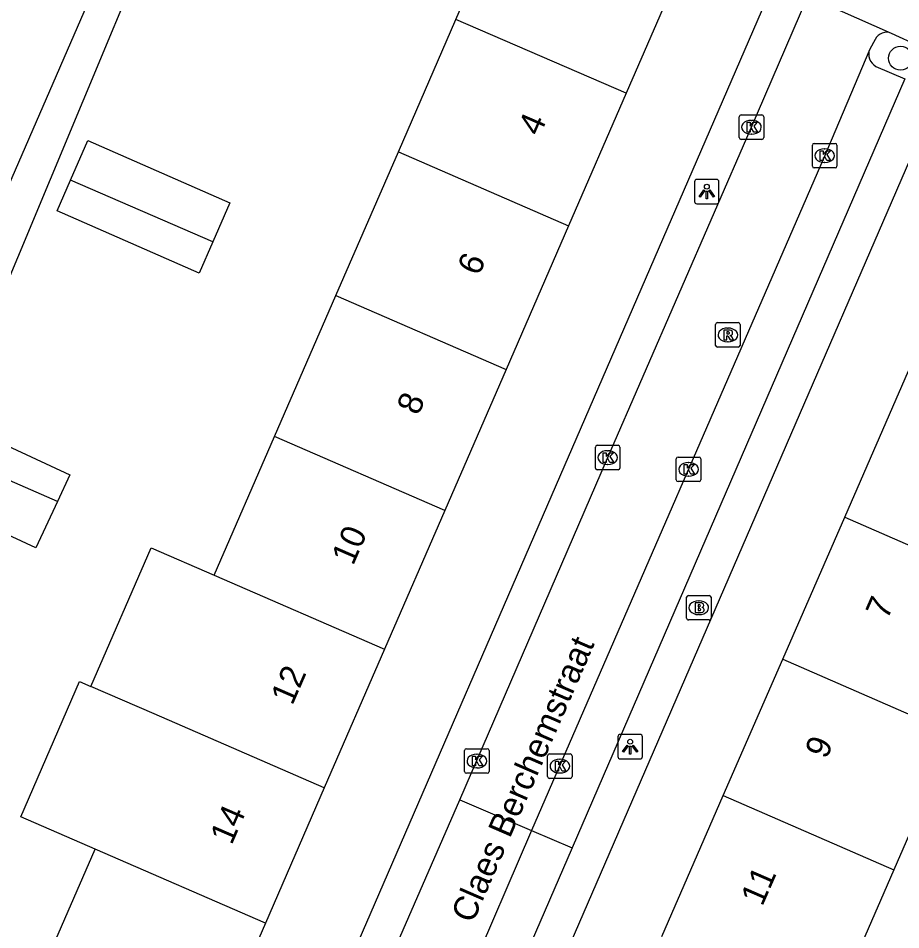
# Model space of a CAD drawing. Extents: x 162812 to 163818, y 381639 to 382470.
# Drawn here: x 163316.9 to 163352.9, y 382031.25 to 382068.45 of the extents above; entities that cross this region are included whole.
import ezdxf

# ---------------------------------------------------------------- set-up
doc = ezdxf.new("R2010")
doc.units = 0
for name, color, linetype in [('IMGEO_Boom', 7, 'Continuous'), ('IMGEO_Brandkraan', 7, 'Continuous'), ('IMGEO_Kolk', 7, 'Continuous'), ('IMGEO_Lichtpunt', 7, 'Continuous'), ('IMGEO_Openbare_ruimte_label', 7, 'Continuous'), ('IMGEO_Pand', 7, 'Continuous'), ('IMGEO_Pand_nummerreeks', 7, 'Continuous'), ('IMGEO_Parkeervlak_open', 7, 'Continuous'), ('IMGEO_Rijbaan_lokaal_open', 7, 'Continuous'), ('IMGEO_Rioolput', 7, 'Continuous'), ('IMGEO_Voetpad_open', 7, 'Continuous')]:
    doc.layers.add(name, color=color, linetype=linetype)

msp = doc.modelspace()

# ---------------------------------------------------------------- linework, layer by layer
at = {"layer": 'IMGEO_Boom'}
msp.add_circle((163352.889, 382066.812), 0.489, dxfattribs=at)
at = {"layer": 'IMGEO_Brandkraan'}
for p, q in [((163344.158, 382043.962), (163344.158, 382044.814)), ((163344.233, 382044.888), (163345.085, 382044.888)), ((163344.646, 382044.668), (163344.671, 382044.668)), ((163345.159, 382044.814), (163345.159, 382043.962)), ((163345.085, 382043.888), (163344.233, 382043.888)), ((163344.669, 382044.108), (163344.644, 382044.108))]:
    msp.add_line(p, q, dxfattribs=at)
for points in [[(163344.158, 382043.962), (163344.158, 382044.814)], [(163344.233, 382044.888), (163345.085, 382044.888)], [(163344.506, 382044.588), (163344.506, 382044.188), (163344.719, 382044.188)], [(163344.737, 382044.588), (163344.506, 382044.588)], [(163345.159, 382044.814), (163345.159, 382043.962)], [(163344.685, 382044.507), (163344.631, 382044.507), (163344.631, 382044.431)], [(163344.631, 382044.431), (163344.684, 382044.431)], [(163344.693, 382044.355), (163344.631, 382044.355), (163344.631, 382044.274)], [(163344.631, 382044.274), (163344.693, 382044.274)], [(163345.085, 382043.888), (163344.233, 382043.888)]]:
    msp.add_lwpolyline(points, dxfattribs=at)
for centre, radius, start, end in [((163344.235, 382044.812), 0.0765, 91.552, 178.448), ((163344.235, 382044.812), 0.0765, 91.552, 178.448), ((163344.741, 382044.443), 0.145, 59.4692, 91.5367), ((163344.766, 382044.49), 0.0922, 285.5137, 58.1501), ((163345.083, 382044.812), 0.0765, 1.552, 88.448), ((163345.083, 382044.812), 0.0765, 1.552, 88.448), ((163344.686, 382044.469), 0.0379, 267.8285, 90.9355), ((163344.694, 382044.314), 0.0404, 269.8759, 90.5077), ((163344.725, 382044.439), 0.251, 268.6676, 293.5347), ((163344.771, 382044.298), 0.105, 301.3115, 78.989), ((163344.235, 382043.964), 0.0765, 181.552, 268.448), ((163344.235, 382043.964), 0.0765, 181.552, 268.448), ((163345.083, 382043.964), 0.0765, 271.552, 358.448), ((163345.083, 382043.964), 0.0765, 271.552, 358.448)]:
    msp.add_arc(centre, radius, start, end, dxfattribs=at)
for centre, major_axis, ratio, start_param, end_param in [((163344.645, 382044.388), (-0.387, 0.002), 0.722429, 4.712389, 7.853982), ((163344.67, 382044.388), (-0.39, 0.002), 0.717154, 1.570796, 4.712389)]:
    msp.add_ellipse(centre, major_axis=major_axis, ratio=ratio, start_param=start_param, end_param=end_param, dxfattribs=at)
at = {"layer": 'IMGEO_Kolk'}
for p, q in [((163346.306, 382063.572), (163346.306, 382064.424)), ((163346.381, 382064.498), (163347.233, 382064.498)), ((163346.794, 382064.278), (163346.819, 382064.278)), ((163347.307, 382064.424), (163347.307, 382063.572)), ((163347.233, 382063.498), (163346.381, 382063.498)), ((163346.817, 382063.718), (163346.792, 382063.718)), ((163349.29, 382062.411), (163349.29, 382063.263)), ((163349.365, 382063.337), (163350.217, 382063.337)), ((163350.291, 382063.263), (163350.291, 382062.411)), ((163349.778, 382063.117), (163349.803, 382063.117)), ((163349.801, 382062.557), (163349.776, 382062.557)), ((163350.217, 382062.337), (163349.365, 382062.337)), ((163340.442, 382050.09), (163340.442, 382050.942)), ((163340.517, 382051.016), (163341.369, 382051.016)), ((163341.443, 382050.942), (163341.443, 382050.09)), ((163340.93, 382050.796), (163340.955, 382050.796)), ((163343.815, 382050.536), (163344.667, 382050.536)), ((163340.953, 382050.236), (163340.928, 382050.236)), ((163343.74, 382049.61), (163343.74, 382050.462)), ((163344.228, 382050.316), (163344.253, 382050.316)), ((163344.741, 382050.462), (163344.741, 382049.61)), ((163341.369, 382050.016), (163340.517, 382050.016)), ((163344.251, 382049.756), (163344.226, 382049.756)), ((163344.667, 382049.536), (163343.815, 382049.536)), ((163335.179, 382038.632), (163336.031, 382038.632)), ((163335.104, 382037.706), (163335.104, 382038.558)), ((163335.592, 382038.412), (163335.617, 382038.412)), ((163336.105, 382038.558), (163336.105, 382037.706)), ((163338.489, 382037.498), (163338.489, 382038.35)), ((163338.564, 382038.424), (163339.416, 382038.424)), ((163338.977, 382038.204), (163339.002, 382038.204)), ((163339.49, 382038.35), (163339.49, 382037.498)), ((163335.615, 382037.852), (163335.59, 382037.852)), ((163336.031, 382037.632), (163335.179, 382037.632)), ((163339, 382037.644), (163338.975, 382037.644)), ((163339.416, 382037.424), (163338.564, 382037.424))]:
    msp.add_line(p, q, dxfattribs=at)
for points in [[(163346.306, 382063.572), (163346.306, 382064.424)], [(163346.381, 382064.498), (163347.233, 382064.498)], [(163347.307, 382064.424), (163347.307, 382063.572)], [(163346.627, 382064.198), (163346.75, 382064.198), (163346.75, 382064.047), (163346.88, 382064.198), (163347.044, 382064.198), (163346.898, 382064.047), (163347.051, 382063.798), (163346.899, 382063.798), (163346.814, 382063.962), (163346.75, 382063.895), (163346.75, 382063.798), (163346.627, 382063.798), (163346.627, 382064.198)], [(163347.233, 382063.498), (163346.381, 382063.498)], [(163349.29, 382062.411), (163349.29, 382063.263)], [(163349.365, 382063.337), (163350.217, 382063.337)], [(163350.291, 382063.263), (163350.291, 382062.411)], [(163349.611, 382063.037), (163349.734, 382063.037), (163349.734, 382062.886), (163349.864, 382063.037), (163350.028, 382063.037), (163349.882, 382062.886), (163350.035, 382062.637), (163349.883, 382062.637), (163349.798, 382062.801), (163349.734, 382062.734), (163349.734, 382062.637), (163349.611, 382062.637), (163349.611, 382063.037)], [(163350.217, 382062.337), (163349.365, 382062.337)], [(163340.442, 382050.09), (163340.442, 382050.942)], [(163340.517, 382051.016), (163341.369, 382051.016)], [(163341.443, 382050.942), (163341.443, 382050.09)], [(163340.763, 382050.716), (163340.886, 382050.716), (163340.886, 382050.565), (163341.016, 382050.716), (163341.18, 382050.716), (163341.034, 382050.565), (163341.187, 382050.316), (163341.035, 382050.316), (163340.95, 382050.48), (163340.886, 382050.413), (163340.886, 382050.316), (163340.763, 382050.316), (163340.763, 382050.716)], [(163343.815, 382050.536), (163344.667, 382050.536)], [(163343.74, 382049.61), (163343.74, 382050.462)], [(163344.061, 382050.236), (163344.184, 382050.236), (163344.184, 382050.085), (163344.314, 382050.236), (163344.478, 382050.236), (163344.332, 382050.085), (163344.485, 382049.836), (163344.333, 382049.836), (163344.248, 382050), (163344.184, 382049.933), (163344.184, 382049.836), (163344.061, 382049.836), (163344.061, 382050.236)], [(163344.741, 382050.462), (163344.741, 382049.61)], [(163341.369, 382050.016), (163340.517, 382050.016)], [(163344.667, 382049.536), (163343.815, 382049.536)], [(163335.179, 382038.632), (163336.031, 382038.632)], [(163335.104, 382037.706), (163335.104, 382038.558)], [(163335.425, 382038.332), (163335.548, 382038.332), (163335.548, 382038.181), (163335.678, 382038.332), (163335.842, 382038.332), (163335.696, 382038.181), (163335.849, 382037.932), (163335.697, 382037.932), (163335.612, 382038.096), (163335.548, 382038.029), (163335.548, 382037.932), (163335.425, 382037.932), (163335.425, 382038.332)], [(163336.105, 382038.558), (163336.105, 382037.706)], [(163338.489, 382037.498), (163338.489, 382038.35)], [(163338.564, 382038.424), (163339.416, 382038.424)], [(163339.49, 382038.35), (163339.49, 382037.498)], [(163338.81, 382038.124), (163338.933, 382038.124), (163338.933, 382037.973), (163339.063, 382038.124), (163339.227, 382038.124), (163339.081, 382037.973), (163339.234, 382037.724), (163339.082, 382037.724), (163338.997, 382037.888), (163338.933, 382037.821), (163338.933, 382037.724), (163338.81, 382037.724), (163338.81, 382038.124)], [(163336.031, 382037.632), (163335.179, 382037.632)], [(163339.416, 382037.424), (163338.564, 382037.424)]]:
    msp.add_lwpolyline(points, dxfattribs=at)
for centre, start, end in [((163346.383, 382064.422), 91.552, 178.448), ((163346.383, 382064.422), 91.552, 178.448), ((163347.231, 382064.422), 1.552, 88.448), ((163347.231, 382064.422), 1.552, 88.448), ((163346.383, 382063.574), 181.552, 268.448), ((163346.383, 382063.574), 181.552, 268.448), ((163347.231, 382063.574), 271.552, 358.448), ((163347.231, 382063.574), 271.552, 358.448), ((163349.367, 382063.261), 91.552, 178.448), ((163349.367, 382063.261), 91.552, 178.448), ((163350.215, 382063.261), 1.552, 88.448), ((163350.215, 382063.261), 1.552, 88.448), ((163349.367, 382062.413), 181.552, 268.448), ((163349.367, 382062.413), 181.552, 268.448), ((163350.215, 382062.413), 271.552, 358.448), ((163350.215, 382062.413), 271.552, 358.448), ((163340.519, 382050.94), 91.552, 178.448), ((163340.519, 382050.94), 91.552, 178.448), ((163341.367, 382050.94), 1.552, 88.448), ((163341.367, 382050.94), 1.552, 88.448), ((163343.817, 382050.46), 91.552, 178.448), ((163343.817, 382050.46), 91.552, 178.448), ((163344.665, 382050.46), 1.552, 88.448), ((163344.665, 382050.46), 1.552, 88.448), ((163340.519, 382050.092), 181.552, 268.448), ((163340.519, 382050.092), 181.552, 268.448), ((163341.367, 382050.092), 271.552, 358.448), ((163341.367, 382050.092), 271.552, 358.448), ((163343.817, 382049.612), 181.552, 268.448), ((163343.817, 382049.612), 181.552, 268.448), ((163344.665, 382049.612), 271.552, 358.448), ((163344.665, 382049.612), 271.552, 358.448), ((163335.181, 382038.556), 91.552, 178.448), ((163335.181, 382038.556), 91.552, 178.448), ((163336.029, 382038.556), 1.552, 88.448), ((163336.029, 382038.556), 1.552, 88.448), ((163338.566, 382038.348), 91.552, 178.448), ((163338.566, 382038.348), 91.552, 178.448), ((163339.414, 382038.348), 1.552, 88.448), ((163339.414, 382038.348), 1.552, 88.448), ((163335.181, 382037.708), 181.552, 268.448), ((163335.181, 382037.708), 181.552, 268.448), ((163336.029, 382037.708), 271.552, 358.448), ((163336.029, 382037.708), 271.552, 358.448), ((163338.566, 382037.5), 181.552, 268.448), ((163338.566, 382037.5), 181.552, 268.448), ((163339.414, 382037.5), 271.552, 358.448), ((163339.414, 382037.5), 271.552, 358.448)]:
    msp.add_arc(centre, 0.0765, start, end, dxfattribs=at)
for centre, major_axis, ratio, start_param, end_param in [((163346.793, 382063.998), (-0.387, 0.002), 0.722429, 4.712389, 7.853982), ((163346.818, 382063.998), (-0.39, 0.002), 0.717154, 1.570796, 4.712389), ((163349.777, 382062.837), (-0.387, 0.002), 0.722429, 4.712389, 7.853982), ((163349.802, 382062.837), (-0.39, 0.002), 0.717154, 1.570796, 4.712389), ((163340.929, 382050.516), (-0.387, 0.002), 0.722429, 4.712389, 7.853982), ((163340.954, 382050.516), (-0.39, 0.002), 0.717154, 1.570796, 4.712389), ((163344.227, 382050.036), (-0.387, 0.002), 0.722429, 4.712389, 7.853982), ((163344.252, 382050.036), (-0.39, 0.002), 0.717154, 1.570796, 4.712389), ((163335.591, 382038.132), (-0.387, 0.002), 0.722429, 4.712389, 7.853982), ((163335.616, 382038.132), (-0.39, 0.002), 0.717154, 1.570796, 4.712389), ((163338.976, 382037.924), (-0.387, 0.002), 0.722429, 4.712389, 7.853982), ((163339.001, 382037.924), (-0.39, 0.002), 0.717154, 1.570796, 4.712389)]:
    msp.add_ellipse(centre, major_axis=major_axis, ratio=ratio, start_param=start_param, end_param=end_param, dxfattribs=at)
at = {"layer": 'IMGEO_Lichtpunt'}
for p, q in [((163344.485, 382061.775), (163344.485, 382060.968)), ((163344.485, 382061.775), (163344.485, 382060.968)), ((163345.387, 382061.87), (163344.579, 382061.87)), ((163345.387, 382061.87), (163344.579, 382061.87)), ((163345.481, 382060.968), (163345.481, 382061.775)), ((163345.481, 382060.968), (163345.481, 382061.775)), ((163344.579, 382060.874), (163345.387, 382060.874)), ((163344.579, 382060.874), (163345.387, 382060.874)), ((163341.36, 382039.122), (163341.36, 382038.315)), ((163341.36, 382039.122), (163341.36, 382038.315)), ((163342.262, 382039.217), (163341.454, 382039.217)), ((163342.262, 382039.217), (163341.454, 382039.217)), ((163342.356, 382038.315), (163342.356, 382039.122)), ((163342.356, 382038.315), (163342.356, 382039.122)), ((163341.454, 382038.221), (163342.262, 382038.221)), ((163341.454, 382038.221), (163342.262, 382038.221))]:
    msp.add_line(p, q, dxfattribs=at)
for points in [[(163344.859, 382061.439), (163344.898, 382061.411), (163344.71, 382061.149), (163344.672, 382061.176), (163344.859, 382061.439)], [(163344.961, 382061.391), (163345.008, 382061.391), (163345.008, 382061.069), (163344.961, 382061.069), (163344.961, 382061.391)], [(163345.071, 382061.411), (163345.109, 382061.438), (163345.296, 382061.176), (163345.257, 382061.148), (163345.071, 382061.411)], [(163341.734, 382038.786), (163341.773, 382038.758), (163341.585, 382038.496), (163341.547, 382038.523), (163341.734, 382038.786)], [(163341.836, 382038.738), (163341.883, 382038.738), (163341.883, 382038.416), (163341.836, 382038.416), (163341.836, 382038.738)], [(163341.946, 382038.758), (163341.984, 382038.785), (163342.171, 382038.523), (163342.132, 382038.495), (163341.946, 382038.758)]]:
    msp.add_lwpolyline(points, dxfattribs=at)
for centre in [(163344.984, 382061.573), (163341.859, 382038.92)]:
    msp.add_circle(centre, 0.0994, dxfattribs=at)
for centre, start, end in [((163344.579, 382061.775), 90, 180), ((163344.579, 382061.775), 90, 180), ((163345.387, 382061.775), 0, 90), ((163345.387, 382061.775), 0, 90), ((163344.579, 382060.968), 180, 270), ((163344.579, 382060.968), 180, 270), ((163345.387, 382060.968), 270, 0), ((163345.387, 382060.968), 270, 360), ((163341.454, 382039.122), 90, 180), ((163341.454, 382039.122), 90, 180), ((163342.262, 382039.122), 0, 90), ((163342.262, 382039.122), 0, 90), ((163341.454, 382038.315), 180, 270), ((163341.454, 382038.315), 180, 270), ((163342.262, 382038.315), 270, 0), ((163342.262, 382038.315), 270, 360)]:
    msp.add_arc(centre, 0.0946, start, end, dxfattribs=at)
at = {"layer": 'IMGEO_Pand'}
for points in [[(163334.751, 382068.399), (163337.363, 382074.41), (163339.718, 382073.388), (163344.303, 382071.395), (163341.691, 382065.383)], [(163332.403, 382062.994), (163334.751, 382068.399)], [(163341.691, 382065.383), (163334.751, 382068.399)], [(163341.691, 382065.383), (163339.343, 382059.978)], [(163319.036, 382061.832), (163319.744, 382063.45), (163325.532, 382060.915), (163324.831, 382059.314)], [(163329.856, 382057.13), (163332.403, 382062.994)], [(163332.403, 382062.994), (163339.343, 382059.978)], [(163324.831, 382059.314), (163324.277, 382058.048), (163318.489, 382060.583), (163319.036, 382061.832)], [(163324.831, 382059.314), (163319.036, 382061.832)], [(163339.343, 382059.978), (163336.796, 382054.114)], [(163327.355, 382051.374), (163329.856, 382057.13)], [(163329.856, 382057.13), (163336.796, 382054.114)], [(163336.796, 382054.114), (163334.295, 382048.358)], [(163350.608, 382048.089), (163353.207, 382054.053)], [(163313.47, 382052.377), (163319.002, 382049.807), (163318.501, 382048.727)], [(163324.896, 382045.714), (163327.355, 382051.374)], [(163334.295, 382048.358), (163327.355, 382051.374)], [(163318.501, 382048.727), (163312.947, 382051.14)], [(163318.501, 382048.727), (163317.619, 382046.83), (163312.19, 382049.351)], [(163334.295, 382048.358), (163331.836, 382042.699)], [(163348.08, 382042.289), (163350.608, 382048.089)], [(163350.608, 382048.089), (163357.565, 382045.057)], [(163319.864, 382041.178), (163322.321, 382046.833), (163324.896, 382045.714)], [(163324.896, 382045.714), (163331.836, 382042.699)], [(163331.836, 382042.699), (163329.38, 382037.044)], [(163345.654, 382036.722), (163348.08, 382042.289)], [(163348.08, 382042.289), (163355.037, 382039.257)], [(163320.041, 382034.537), (163317.002, 382035.857), (163319.401, 382041.379), (163319.864, 382041.178)], [(163329.38, 382037.044), (163322.44, 382040.059), (163319.864, 382041.178)], [(163355.037, 382039.257), (163352.612, 382033.691)], [(163329.38, 382037.044), (163326.981, 382031.522)], [(163343.147, 382030.971), (163345.654, 382036.722)], [(163345.654, 382036.722), (163352.612, 382033.691)], [(163317.567, 382028.844), (163320.041, 382034.537)], [(163326.981, 382031.522), (163320.041, 382034.537)], [(163352.612, 382033.691), (163350.105, 382027.939)], [(163326.981, 382031.522), (163324.508, 382025.829)]]:
    msp.add_lwpolyline(points, dxfattribs=at)
at = {"layer": 'IMGEO_Parkeervlak_open'}
msp.add_lwpolyline([(163337.839, 382035.296), (163339.487, 382034.591)], dxfattribs=at)
at = {"layer": 'IMGEO_Rijbaan_lokaal_open'}
for points in [[(163334.915, 382036.546), (163340.935, 382050.494), (163346.757, 382063.88), (163349.1, 382069.351)], [(163352.519, 382067.829), (163349.1, 382069.351)], [(163351.848, 382067.584), (163351.629, 382067.183)], [(163353.715, 382067.471), (163353.649, 382067.307), (163352.519, 382067.829)], [(163351.629, 382067.183), (163349.755, 382062.755), (163337.839, 382035.296)], [(163328.767, 382022.447), (163334.915, 382036.546)], [(163334.915, 382036.546), (163337.839, 382035.296)], [(163337.839, 382035.296), (163335.235, 382029.261), (163336.897, 382028.592)]]:
    msp.add_lwpolyline(points, dxfattribs=at)
msp.add_arc((163352.316, 382067.345), 0.525, 67.2065, 152.9105, dxfattribs=at)
at = {"layer": 'IMGEO_Rioolput'}
for p, q in [((163345.342, 382055.096), (163345.342, 382055.948)), ((163345.417, 382056.022), (163346.269, 382056.022)), ((163345.83, 382055.802), (163345.855, 382055.802)), ((163346.343, 382055.948), (163346.343, 382055.096)), ((163346.269, 382055.022), (163345.417, 382055.022)), ((163345.853, 382055.242), (163345.828, 382055.242))]:
    msp.add_line(p, q, dxfattribs=at)
for points in [[(163345.342, 382055.096), (163345.342, 382055.948)], [(163345.417, 382056.022), (163346.269, 382056.022)], [(163345.931, 382055.72), (163345.679, 382055.722), (163345.679, 382055.322)], [(163346.343, 382055.948), (163346.343, 382055.096)], [(163345.679, 382055.322), (163345.803, 382055.322), (163345.803, 382055.484), (163345.814, 382055.484)], [(163345.857, 382055.641), (163345.803, 382055.641), (163345.803, 382055.56)], [(163345.803, 382055.56), (163345.855, 382055.56)], [(163345.861, 382055.455), (163345.932, 382055.322), (163346.072, 382055.322), (163346.007, 382055.448)], [(163346.269, 382055.022), (163345.417, 382055.022)]]:
    msp.add_lwpolyline(points, dxfattribs=at)
for centre, radius, start, end in [((163345.419, 382055.946), 0.0765, 91.552, 178.448), ((163345.419, 382055.946), 0.0765, 91.552, 178.448), ((163345.93, 382055.61), 0.109, 350.3612, 89.416), ((163346.267, 382055.946), 0.0765, 1.552, 88.448), ((163346.267, 382055.946), 0.0765, 1.552, 88.448), ((163345.813, 382055.431), 0.0533, 26.0293, 88.6989), ((163345.839, 382055.749), 0.19, 274.7715, 282.9687), ((163345.863, 382055.545), 0.0964, 77.0061, 93.1865), ((163345.877, 382055.602), 0.0378, 276.6634, 79.6772), ((163345.928, 382055.61), 0.112, 277.5842, 350.9817), ((163345.912, 382055.395), 0.108, 29.5134, 73.7905), ((163345.419, 382055.098), 0.0765, 181.552, 268.448), ((163345.419, 382055.098), 0.0765, 181.552, 268.448), ((163346.267, 382055.098), 0.0765, 271.552, 358.448), ((163346.267, 382055.098), 0.0765, 271.552, 358.448)]:
    msp.add_arc(centre, radius, start, end, dxfattribs=at)
for centre, major_axis, ratio, start_param, end_param in [((163345.829, 382055.522), (-0.387, 0.002), 0.722429, 4.712389, 7.853982), ((163345.854, 382055.522), (-0.39, 0.002), 0.717154, 1.570796, 4.712389)]:
    msp.add_ellipse(centre, major_axis=major_axis, ratio=ratio, start_param=start_param, end_param=end_param, dxfattribs=at)
at = {"layer": 'IMGEO_Voetpad_open'}
for points in [[(163315.027, 382084.14), (163324.491, 382080.044), (163314.095, 382056.11), (163315.541, 382055.478), (163326.145, 382080.906)], [(163320.918, 382012.914), (163322.712, 382012.16), (163347.746, 382069.96)], [(163355.059, 382066.816), (163329.868, 382008.632), (163331.655, 382007.908), (163331.551, 382007.665)], [(163351.885, 382066.481), (163353.067, 382065.968), (163339.487, 382034.591)], [(163339.487, 382034.591), (163336.897, 382028.592)]]:
    msp.add_lwpolyline(points, dxfattribs=at)
msp.add_arc((163352.146, 382066.974), 0.558, 157.9816, 242.0894, dxfattribs=at)

# ---------------------------------------------------------------- texts
at = {"layer": 'IMGEO_Openbare_ruimte_label'}
msp.add_text('Claes Berchemstraat', height=1, rotation=66.4854, dxfattribs=at).set_placement((163335.436, 382031.471))
at = {"layer": 'IMGEO_Pand_nummerreeks'}
for s, rotation, p in [('4', 66.5184, (163338.167, 382063.596)), ('6', 66.5184, (163335.69, 382057.896)), ('8', 66.5184, (163333.216, 382052.2)), ('10', 66.5184, (163330.557, 382046.077)), ('7', 66.4511, (163352.344, 382043.865)), ('12', 66.5204, (163328.079, 382040.371)), ('9', 66.4511, (163349.865, 382038.176)), ('14', 66.5204, (163325.603, 382034.674)), ('11', 66.4511, (163347.248, 382032.171))]:
    msp.add_text(s, height=1, rotation=rotation, dxfattribs=at).set_placement(p)

doc.saveas('drawing.dxf')
